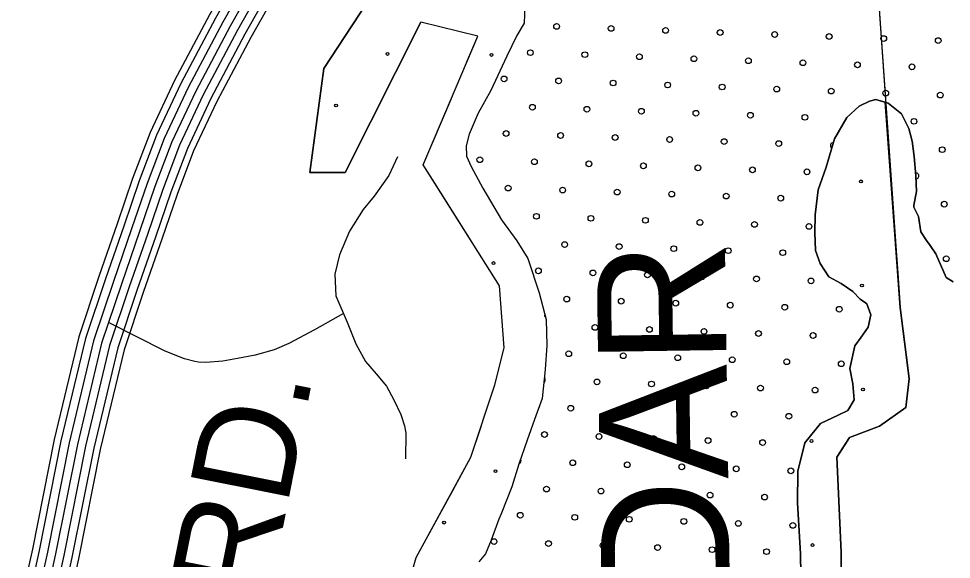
# Model space of a CAD drawing. Extents: x 1788175 to 1969470, y 584502 to 738744.
# Drawn here: x 1815717 to 1819166, y 704243 to 706241 of the extents above; entities that cross this region are included whole.
import ezdxf

# ---------------------------------------------------------------- set-up
doc = ezdxf.new("R2010")
doc.units = 0
for name, color, linetype in [('DESIGN - DRAINAGE - Bridges', 7, 'Continuous'), ('DESIGN - EROSION CONTROL - Devices', 7, 'Continuous'), ('DESIGN - ROW - Right-of-Way and Easement Labels', 7, 'Continuous'), ('DESIGN - SCRATCH - User 1', 7, 'Continuous'), ('DESIGN - TRAFFIC CONTROL PERMANENT - Pavement Marking Text', 7, 'Continuous'), ('DESIGN - TRANSPORTATION - Edge of Traveled Way', 7, 'Continuous'), ('SURVEY - CONTOURS - Intermediate with optional Text', 7, 'Continuous'), ('SURVEY - TRANSPORTATION - Roads', 7, 'Continuous'), ('SURVEY - VEGETATION - Features with Text', 7, 'Continuous')]:
    doc.layers.add(name, color=color, linetype=linetype)

msp = doc.modelspace()

# ---------------------------------------------------------------- linework, layer by layer
at = {"layer": 'DESIGN - EROSION CONTROL - Devices'}
for centre in [(1817081.4, 706111), (1817465.9, 706107.2), (1816891, 705920.6), (1818832.1, 705639.8), (1817473.4, 705338.1), (1818835.8, 705255.3), (1818839.6, 704870.7), (1818649.2, 704680.3), (1817480.8, 704569), (1817290.4, 704378.6), (1818652.9, 704295.8)]:
    msp.add_circle(centre, 5.28, dxfattribs=at)
msp.add_arc((1817667.5, 705144), 5.28, 137.5862, 251.4646, dxfattribs=at)
at = {"layer": 'DESIGN - SCRATCH - User 1'}
for points in [[(1817204.7, 706228.3), (1816925.3, 705672.4), (1816794.2, 705672.4), (1816845.5, 706057.2), (1817137.7, 706503.4)], [(1817588.6, 706289), (1817587, 706225), (1817559.9, 706179.5), (1817522.1, 706102.3), (1817463, 705975.4), (1817417, 705892.3), (1817383.1, 705815), (1817372.1, 705771.2), (1817373.2, 705733.1), (1817390.2, 705694.6), (1817434.3, 705615.4), (1817503.4, 705497.6), (1817559.5, 705420.1), (1817599.9, 705355.1), (1817642.8, 705227.9), (1817668.4, 705129.1), (1817670.1, 705032.9), (1817664, 704944.9), (1817653.3, 704836.9), (1817625.5, 704759.4), (1817597.7, 704683.9), (1817567.5, 704594.5), (1817541.5, 704510.9), (1817501.1, 704411.7), (1817492.6, 704391.9), (1817464.8, 704314.4), (1817443.5, 704262.8), (1817418.8, 704233.3)], [(1817588.6, 706289), (1817587, 706225), (1817559.9, 706179.5), (1817522.1, 706102.3), (1817463, 705975.4), (1817417, 705892.3), (1817383.1, 705815), (1817372.1, 705771.2), (1817373.2, 705733.1), (1817390.2, 705694.6), (1817434.3, 705615.4), (1817503.4, 705497.6), (1817559.5, 705420.1), (1817599.9, 705355.1), (1817642.8, 705227.9), (1817668.4, 705129.1), (1817670.1, 705032.9), (1817664, 704944.9), (1817653.3, 704836.9), (1817625.5, 704759.4), (1817597.7, 704683.9), (1817567.5, 704594.5), (1817541.5, 704510.9), (1817501.1, 704411.7), (1817492.6, 704391.9), (1817464.8, 704314.4), (1817443.5, 704262.8), (1817418.8, 704233.3)], [(1817213.3, 705700.9), (1817415.7, 706177), (1817204.7, 706228.3)], [(1818921.6, 705933.2), (1818887.6, 705942.1), (1818863.5, 705936.7), (1818825.1, 705917.5), (1818780.1, 705876.5), (1818734.2, 705797.4), (1818703.7, 705691.9), (1818673.6, 705608.5), (1818663.4, 705516.6), (1818661.8, 705450.5), (1818664.2, 705384.3), (1818681, 705335.8), (1818713.8, 705287), (1818759.2, 705261.9), (1818802.5, 705232.8), (1818829.8, 705204.1), (1818849.5, 705191.6), (1818853.4, 705187.5), (1818868.4, 705147.1), (1818859.3, 705101.2), (1818832.4, 705063.8), (1818809.6, 705032.3), (1818791.6, 704948.6), (1818802.2, 704892.2), (1818806.8, 704832), (1818783.8, 704792.5), (1818747.4, 704775.3), (1818682.7, 704744.7), (1818625, 704673.9), (1818598.5, 704568.4), (1818597.7, 704452.2), (1818609.1, 704263.6), (1818613.6, 703952.9)], [(1818613.6, 703952.9), (1818609.1, 704263.6), (1818597.7, 704452.2), (1818598.5, 704568.4), (1818625, 704673.9), (1818682.7, 704744.7), (1818747.4, 704775.3), (1818783.8, 704792.5), (1818806.8, 704832), (1818802.2, 704892.2), (1818791.6, 704948.6), (1818809.6, 705032.3), (1818832.4, 705063.8), (1818859.3, 705101.2), (1818868.4, 705147.1), (1818853.4, 705187.5), (1818849.5, 705191.6), (1818829.8, 705204.1), (1818802.5, 705232.8), (1818759.2, 705261.9), (1818713.8, 705287), (1818681, 705335.8), (1818664.2, 705384.3), (1818661.8, 705450.5), (1818663.4, 705516.6), (1818673.6, 705608.5), (1818703.7, 705691.9), (1818734.2, 705797.4), (1818780.1, 705876.5), (1818825.1, 705917.5), (1818863.5, 705936.7), (1818887.6, 705942.1), (1818933.3, 705929), (1818982.3, 705889.8), (1819009, 705835.1), (1819021.9, 705788.7), (1819028.5, 705732.4), (1819034.8, 705660.2), (1819037.3, 705602), (1819028.1, 705552.1), (1819027.9, 705544.1), (1819045.1, 705509.6), (1819053.7, 705453.3), (1819074.9, 705420.8), (1819088.5, 705402.4), (1819109.7, 705371.9), (1819147.6, 705284.8), (1819173.2, 705268.2)], [(1818760, 702798), (1818910.1, 702903.8), (1818948.3, 703134.6), (1818908.1, 703181.6), (1818885.3, 703238.7), (1818851.5, 703304.1), (1818815.9, 703392.4), (1818800.4, 703526.4), (1818771.1, 703641.6), (1818761.7, 703719), (1818759, 704269.2), (1818743.3, 704620.1), (1818789.6, 704693.1), (1818900.8, 704734.8), (1818997.8, 704804), (1819011.1, 704910.4), (1818977, 705173.2), (1818921.6, 705933.2)], [(1817512.6, 705025.2), (1817495.5, 705253.3), (1817213.3, 705700.9)], [(1815923.4, 702687.6), (1816444.9, 703088), (1816990.3, 703061.3), (1817016.6, 703320.3), (1817073.6, 703365.9), (1817147.7, 704112.9), (1817187.6, 704249.7), (1817390, 704620.4), (1817478.4, 704888.3), (1817512.6, 705025.2)]]:
    msp.add_lwpolyline(points, dxfattribs=at)
at = {"layer": 'DESIGN - TRAFFIC CONTROL PERMANENT - Pavement Marking Text'}
for centre in [(1817706.7, 706212.7), (1817908.3, 706205.2), (1818109.9, 706197.8), (1818311.5, 706190.3), (1818513.1, 706182.8), (1818714.7, 706175.4), (1818916.3, 706167.9), (1819117.9, 706160.4), (1817609.6, 706115.6), (1817811.2, 706108.2), (1818012.8, 706100.7), (1818214.4, 706093.2), (1818416, 706085.8), (1818617.6, 706078.3), (1818819.3, 706070.8), (1819020.9, 706063.4), (1817512.5, 706018.6), (1817714.1, 706011.1), (1817915.7, 706003.6), (1818117.4, 705996.2), (1818319, 705988.7), (1818520.6, 705981.2), (1818722.2, 705973.8), (1818923.8, 705966.3), (1819125.4, 705958.8), (1817617.1, 705914), (1817818.7, 705906.6), (1818020.3, 705899.1), (1818221.9, 705891.6), (1818423.5, 705884.2), (1818625.1, 705876.7), (1819028.3, 705861.8), (1817520, 705817), (1817721.6, 705809.5), (1817923.2, 705802), (1818124.8, 705794.6), (1818326.4, 705787.1), (1818528, 705779.6), (1819132.9, 705757.2), (1817422.9, 705719.9), (1817624.5, 705712.4), (1817826.1, 705704.9), (1818027.7, 705697.5), (1818229.4, 705690), (1818431, 705682.5), (1818632.6, 705675.1), (1817527.5, 705615.3), (1817729.1, 705607.9), (1817930.7, 705600.4), (1818132.3, 705592.9), (1818333.9, 705585.5), (1818535.5, 705578), (1819140.3, 705555.6), (1817632, 705510.8), (1817833.6, 705503.3), (1818035.2, 705495.9), (1818236.8, 705488.4), (1818438.4, 705480.9), (1818640, 705473.5), (1817736.5, 705406.3), (1817938.1, 705398.8), (1818139.8, 705391.3), (1818341.4, 705383.9), (1818543, 705376.4), (1819147.8, 705354), (1817639.5, 705309.2), (1817841.1, 705301.7), (1818042.7, 705294.3), (1818244.3, 705286.8), (1818445.9, 705279.3), (1818647.5, 705271.9), (1817744, 705204.7), (1817945.6, 705197.2), (1818147.2, 705189.7), (1818348.8, 705182.3), (1818550.4, 705174.8), (1818752.1, 705167.3), (1817848.5, 705100.1), (1818050.1, 705092.6), (1818251.8, 705085.2), (1818453.4, 705077.7), (1818655, 705070.2), (1817751.5, 705003), (1817953.1, 704995.6), (1818154.7, 704988.1), (1818356.3, 704980.6), (1818557.9, 704973.2), (1818759.5, 704965.7), (1817856, 704898.5), (1818057.6, 704891), (1818259.2, 704883.6), (1818460.8, 704876.1), (1818662.4, 704868.6), (1817758.9, 704801.4), (1817960.5, 704794), (1818162.2, 704786.5), (1818363.8, 704779), (1818565.4, 704771.6), (1817661.9, 704704.4), (1817863.5, 704696.9), (1818065.1, 704689.4), (1818266.7, 704682), (1818468.3, 704674.5), (1817766.4, 704599.8), (1817968, 704592.4), (1818169.6, 704584.9), (1818371.2, 704577.4), (1818572.8, 704570), (1817669.3, 704502.8), (1817870.9, 704495.3), (1818072.5, 704487.8), (1818274.2, 704480.4), (1818475.8, 704472.9), (1817572.3, 704405.7), (1817773.9, 704398.2), (1817975.5, 704390.7), (1818177.1, 704383.3), (1818378.7, 704375.8), (1818580.3, 704368.3), (1817475.2, 704308.6), (1817676.8, 704301.1), (1817878.4, 704293.7), (1818080, 704286.2), (1818281.6, 704278.7), (1818483.2, 704271.3)]:
    msp.add_circle(centre, 10.6, dxfattribs=at)
for centre, start, end in [((1818729.6, 705772.2), 88.4259, 239.2676), ((1819035.8, 705660.1), 266.91, 100.5551), ((1819043.3, 705458.5), 343.6148, 33.8214), ((1817654.4, 704906), 297.1074, 51.6588), ((1817564.8, 704607.3), 290.4767, 32.2631)]:
    msp.add_arc(centre, 10.6, start, end, dxfattribs=at)
at = {"layer": 'DESIGN - TRANSPORTATION - Edge of Traveled Way'}
for points in [[(1817588.6, 706289), (1817587, 706225), (1817559.9, 706179.5), (1817522.1, 706102.3), (1817463, 705975.4), (1817417, 705892.3), (1817383.1, 705815), (1817372.1, 705771.2), (1817373.2, 705733.1), (1817390.2, 705694.6), (1817434.3, 705615.4), (1817503.4, 705497.6), (1817559.5, 705420.1), (1817599.9, 705355.1), (1817642.8, 705227.9), (1817668.4, 705129.1), (1817670.1, 705032.9), (1817664, 704944.9), (1817653.3, 704836.9), (1817625.5, 704759.4), (1817597.7, 704683.9), (1817567.5, 704594.5), (1817541.5, 704510.9), (1817501.1, 704411.7), (1817492.6, 704391.9), (1817464.8, 704314.4), (1817443.5, 704262.8), (1817418.8, 704233.3)], [(1819173.2, 705268.2), (1819147.6, 705284.8), (1819109.7, 705371.9), (1819088.5, 705402.4), (1819074.9, 705420.8), (1819053.7, 705453.3), (1819045.1, 705509.6), (1819027.9, 705544.1), (1819028.1, 705552.1), (1819037.3, 705602), (1819034.8, 705660.2), (1819028.5, 705732.4), (1819021.9, 705788.7), (1819009, 705835.1), (1818982.3, 705889.8), (1818933.3, 705929), (1818887.6, 705942.1), (1818863.5, 705936.7), (1818825.1, 705917.5), (1818780.1, 705876.5), (1818734.2, 705797.4), (1818703.7, 705691.9), (1818673.6, 705608.5), (1818663.4, 705516.6), (1818661.8, 705450.5), (1818664.2, 705384.3), (1818681, 705335.8), (1818713.8, 705287), (1818759.2, 705261.9), (1818802.5, 705232.8), (1818829.8, 705204.1), (1818849.5, 705191.6), (1818853.4, 705187.5), (1818868.4, 705147.1), (1818859.3, 705101.2), (1818832.4, 705063.8), (1818809.6, 705032.3), (1818791.6, 704948.6), (1818802.2, 704892.2), (1818806.8, 704832), (1818783.8, 704792.5), (1818747.4, 704775.3), (1818682.7, 704744.7), (1818625, 704673.9), (1818598.5, 704568.4), (1818597.7, 704452.2), (1818609.1, 704263.6), (1818613.6, 703952.9)]]:
    msp.add_lwpolyline(points, dxfattribs=at)
at = {"layer": 'SURVEY - CONTOURS - Intermediate with optional Text'}
for points in [[(1817775, 707954.1), (1817607.2, 707837.1), (1817483.9, 707740.8), (1817412.6, 707676.4), (1817324.3, 707579.9), (1817189.6, 707430.3), (1817063.9, 707262.9), (1816948.4, 707110.1), (1816833.7, 706939.3), (1816662.2, 706674), (1816539.9, 706464.1), (1816422.7, 706256), (1816293.5, 706012.9), (1816203.3, 705820.4), (1816138.9, 705650.8), (1816081.4, 705482.7), (1816014.1, 705288.6), (1815939.6, 705065.9), (1815848.8, 704686.2), (1815768, 704280.9), (1815717.3, 704050.1)], [(1817789.7, 707933), (1817622.5, 707816.4), (1817500.4, 707721.1), (1817430.8, 707658.1), (1817343.4, 707562.6), (1817209.5, 707413.9), (1817084.5, 707247.4), (1816969.4, 707095.2), (1816855.2, 706925.2), (1816684.1, 706660.5), (1816562.2, 706451.3), (1816445.3, 706243.7), (1816316.5, 706001.4), (1816227, 705810.4), (1816163.1, 705642.1), (1816105.7, 705474.3), (1816038.4, 705280.3), (1815964.3, 705058.8), (1815873.9, 704680.7), (1815793.2, 704275.6), (1815742.3, 704044.2)], [(1817807.4, 707907.5), (1817640.9, 707791.5), (1817520.4, 707697.4), (1817452.7, 707636.1), (1817366.3, 707541.7), (1817233.4, 707394.2), (1817109.2, 707228.8), (1816994.6, 707077.2), (1816881.1, 706908.1), (1816710.5, 706644.3), (1816589.1, 706435.9), (1816472.5, 706228.8), (1816344.3, 705987.5), (1816255.6, 705798.3), (1816192.3, 705631.6), (1816135, 705464.2), (1816067.8, 705270.4), (1815994.1, 705050.3), (1815904.2, 704674.1), (1815823.5, 704269.3), (1815772.5, 704037.1)], [(1817825.2, 707882.1), (1817659.3, 707766.5), (1817540.4, 707673.6), (1817474.6, 707614.1), (1817389.3, 707520.9), (1817257.4, 707374.5), (1817134, 707210.1), (1817019.9, 707059.2), (1816907, 706891.1), (1816737, 706628.1), (1816616, 706420.5), (1816499.7, 706213.9), (1816372, 705973.7), (1816284.1, 705786.2), (1816221.5, 705621.1), (1816164.3, 705454.1), (1816097.1, 705260.4), (1816024, 705041.7), (1815934.5, 704667.5), (1815853.9, 704262.9), (1815802.7, 704030)], [(1817825.2, 707882.1), (1817659.3, 707766.5), (1817540.4, 707673.6), (1817474.6, 707614.1), (1817389.3, 707520.9), (1817257.4, 707374.5), (1817134, 707210.1), (1817019.9, 707059.2), (1816907, 706891.1), (1816737, 706628.1), (1816616, 706420.5), (1816499.7, 706213.9), (1816372, 705973.7), (1816284.1, 705786.2), (1816221.5, 705621.1), (1816164.3, 705454.1), (1816097.1, 705260.4), (1816024, 705041.7), (1815934.5, 704667.5), (1815853.9, 704262.9), (1815802.7, 704030)], [(1817842.9, 707856.7), (1817677.8, 707741.6), (1817560.3, 707649.9), (1817496.4, 707592.1), (1817412.2, 707500.1), (1817281.4, 707354.8), (1817158.7, 707191.5), (1817045.1, 707041.2), (1816932.9, 706874), (1816763.4, 706611.9), (1816642.9, 706405.1), (1816526.9, 706199), (1816399.7, 705959.8), (1816312.7, 705774.1), (1816250.6, 705610.5), (1816193.6, 705444), (1816126.5, 705250.4), (1816053.8, 705033.2), (1815964.8, 704660.8), (1815884.2, 704256.6), (1815832.9, 704022.9)], [(1817860.6, 707831.3), (1817696.2, 707716.6), (1817580.3, 707626.2), (1817518.3, 707570.1), (1817435.2, 707479.2), (1817305.3, 707335.1), (1817183.5, 707172.8), (1817070.4, 707023.1), (1816958.8, 706857), (1816789.8, 706595.6), (1816669.8, 706389.7), (1816554.1, 706184.2), (1816427.5, 705945.9), (1816341.3, 705762), (1816279.8, 705600), (1816222.9, 705433.9), (1816155.8, 705240.4), (1816083.6, 705024.7), (1815995.1, 704654.2), (1815914.5, 704250.2), (1815863.1, 704015.8)], [(1817874.7, 707811), (1817710.9, 707696.7), (1817596.2, 707607.2), (1817535.8, 707552.6), (1817453.5, 707462.6), (1817324.4, 707319.3), (1817203.2, 707157.9), (1817090.5, 707008.8), (1816979.4, 706843.4), (1816810.9, 706582.7), (1816691.2, 706377.4), (1816575.8, 706172.3), (1816449.6, 705934.9), (1816364, 705752.4), (1816303, 705591.6), (1816246.3, 705425.8), (1816179.2, 705232.4), (1816107.4, 705017.9), (1816019.2, 704648.9), (1815938.7, 704245.1), (1815887.1, 704010.1)]]:
    msp.add_lwpolyline(points, dxfattribs=at)
at = {"layer": 'SURVEY - TRANSPORTATION - Roads'}
for points in [[(1817118.1, 705730.1), (1817086.7, 705662), (1817032.2, 705584.8), (1816990.8, 705535.8), (1816940.4, 705456.5), (1816903.8, 705368.2), (1816887.1, 705296.8), (1816890.6, 705216.5), (1816931.6, 705119.2), (1816964.7, 705038.9), (1816999.7, 704974.3), (1817039.8, 704928.9), (1817078.2, 704883.5), (1817104.4, 704832.8), (1817130.6, 704778.7), (1817144.6, 704736.8), (1817149.1, 704709.4), (1817147.9, 704615)], [(1816918.8, 705151.2), (1816811.6, 705090.8), (1816716.8, 705040.2), (1816662.5, 705016.9), (1816592.2, 704997.9), (1816526.1, 704984.9), (1816471.9, 704975.7), (1816409.9, 704970.6), (1816382.7, 704971.8), (1816369.2, 704974), (1816330.1, 704983.8), (1816258.6, 705012.9), (1816049.4, 705117.8)]]:
    msp.add_lwpolyline(points, dxfattribs=at)
at = {"layer": 'SURVEY - VEGETATION - Features with Text'}
for points in [[(1818823.8, 707347.5), (1818977, 705173.2)], [(1817137.7, 706503.4), (1816845.5, 706057.2), (1816794.2, 705672.4), (1816925.3, 705672.4), (1817204.7, 706228.3)], [(1818900.5, 706258.2), (1818919.1, 705994.8)], [(1817415.7, 706177), (1817204.7, 706228.3)], [(1817415.7, 706177), (1817204.7, 706228.3)], [(1816910.9, 706157.1), (1816845.5, 706057.2), (1816826.4, 705913.9)], [(1817061.5, 705943.3), (1817180, 706179.2)], [(1817213.3, 705700.9), (1817415.7, 706177)], [(1817375.3, 706081.9), (1817415.7, 706177)], [(1818919.1, 705994.8), (1818937.7, 705731.5)], [(1816942.9, 705707.4), (1817061.5, 705943.3)], [(1817213.3, 705700.9), (1817316.6, 705943.8)], [(1816826.4, 705913.9), (1816794.2, 705672.4), (1816814.5, 705672.4)], [(1817512.6, 705025.2), (1817495.5, 705253.3), (1817213.3, 705700.9)], [(1817255.9, 705633.3), (1817213.3, 705700.9)], [(1817396.7, 705410), (1817255.9, 705633.3)], [(1818948.2, 705581.8), (1818966.8, 705318.5)], [(1818966.8, 705318.5), (1818977, 705173.2)], [(1817512.6, 705025.2), (1817495.5, 705253.3), (1817476.7, 705283.1)], [(1818977, 705173.2), (1819011.1, 704910.4), (1818997.8, 704804), (1818900.8, 704734.8), (1818789.6, 704693.1), (1818743.3, 704620.1), (1818759, 704269.2), (1818761.7, 703719)], [(1818977, 705173.2), (1819011, 704911.4)], [(1815923.4, 702687.6), (1816444.9, 703088), (1816990.3, 703061.3), (1817016.6, 703320.3), (1817073.6, 703365.9), (1817147.7, 704112.9), (1817187.6, 704249.7), (1817390, 704620.4), (1817478.4, 704888.3), (1817512.6, 705025.2)], [(1817475.7, 704880.1), (1817478.4, 704888.3), (1817512.6, 705025.2)], [(1818963.9, 704779.8), (1818900.8, 704734.8), (1818789.6, 704693.1), (1818753.3, 704635.9)], [(1817322.7, 704497.1), (1817390, 704620.4), (1817428.7, 704737.7)], [(1818753.3, 704635.9), (1818743.3, 704620.1), (1818754.3, 704375)], [(1817196.2, 704265.4), (1817322.7, 704497.1)]]:
    msp.add_lwpolyline(points, dxfattribs=at)

# ---------------------------------------------------------------- texts
at = {"layer": 'DESIGN - DRAINAGE - Bridges'}
msp.add_text('CEDAR', height=475, rotation=90.8253, dxfattribs=at).set_placement((1818360.9, 703200.1))
at = {"layer": 'DESIGN - ROW - Right-of-Way and Easement Labels'}
msp.add_text('RD.', height=370, rotation=78.7294, dxfattribs=at).set_placement((1816639.9, 704084.6))

doc.saveas('drawing.dxf')
